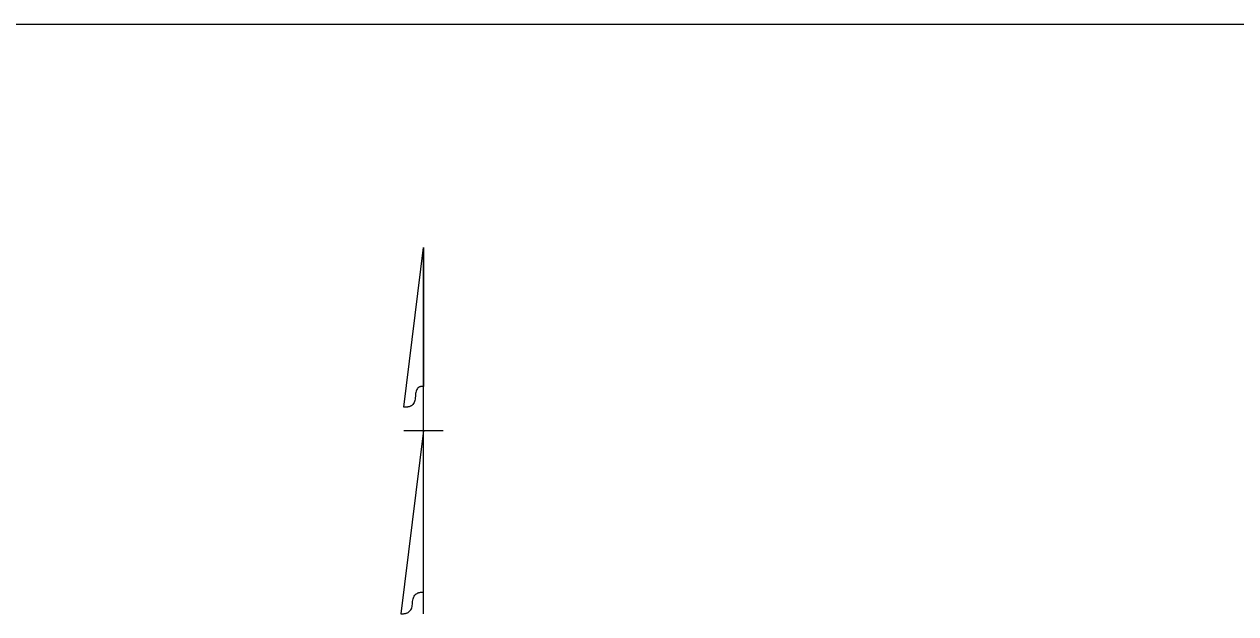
# Model space of a CAD drawing. Extents: x 886234 to 968767, y 455416 to 684046.
# Drawn here: x 919602 to 925677, y 472047 to 475002 of the extents above; entities that cross this region are included whole.
import ezdxf

# ---------------------------------------------------------------- set-up
doc = ezdxf.new("R2010")
doc.units = 0
doc.layers.add('Scratch_Level_3', color=7, linetype='Continuous')
doc.layers.add('TC SHEET LAYOUT SHAPE', color=7, linetype='Continuous')

msp = doc.modelspace()

# ---------------------------------------------------------------- linework, layer by layer
at = {"layer": 'Scratch_Level_3'}
msp.add_line((904322.3, 475002.3), (936553.3, 475002.3), dxfattribs=at)
at = {"layer": 'TC SHEET LAYOUT SHAPE'}
for p, q in [((921505.4, 473082.3), (921603.9, 473883.8)), ((921505.4, 473082.3), (921603.9, 473883.8)), ((921603.9, 473883.8), (921603.7, 473186.4)), ((921603.9, 473883.8), (921603.7, 473186.4)), ((921603.9, 472047.3), (921603.9, 473883.8)), ((921603.9, 472965.5), (921491.1, 472047.3)), ((921505.4, 472965.5), (921702.3, 472965.5)), ((921603.5, 472155.8), (921603.9, 472965.5))]:
    msp.add_line(p, q, dxfattribs=at)
for points in [[(921603.9, 473186.3), (921564.3, 473191.8), (921562.5, 473079.4), (921505.4, 473082.3)], [(921603.9, 473186.3), (921564.3, 473191.8), (921562.5, 473079.4), (921505.4, 473082.3)], [(921491.1, 472047.3), (921548.1, 472044.3), (921550, 472156.7), (921603.5, 472155.8)]]:
    msp.add_open_spline(points, degree=2, dxfattribs=at)

doc.saveas('drawing.dxf')
